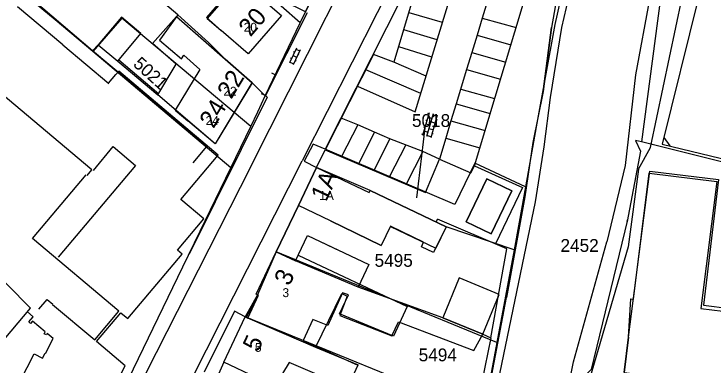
# Model space of a CAD drawing. Extents: x 148816 to 151297, y 399515 to 402500.
# Drawn here: x 150577.8 to 150675.7, y 399819.8 to 399869 of the extents above; entities that cross this region are included whole.
import ezdxf

# ---------------------------------------------------------------- set-up
doc = ezdxf.new("R2010")
doc.units = 0
for name, color, linetype in [('B01 Hoofdgebouw  [D] Norm', 7, 'Continuous'), ('B01 Hoofdgebouw  [T] Norm', 7, 'Continuous'), ('B01 hoofgebouw', 7, 'Continuous'), ('B02 Bijgebouw  [D] Norm', 7, 'Continuous'), ('B02 Bijgebouw  [T] Norm', 7, 'Continuous'), ('B07 Tussenmuur  [D] Norm', 7, 'Continuous'), ('G01 perceelsgrens', 7, 'Continuous'), ('G02 sectiegrens', 7, 'Continuous'), ('Q19 Overig lijnvormig object  [D] Gem', 7, 'Continuous'), ('S02 Open verharding  Norm', 7, 'Continuous'), ('T01 Muur  [T] Gem', 7, 'Continuous'), ('T04 Haag heg  [D] Gem', 7, 'Continuous'), ('T09 Insteek water  [T] Norm', 7, 'Continuous'), ('V00 Kant verharding algemeen  [T] Norm', 7, 'Continuous'), ('V00 Kant verharding algemeen secundair  [T] Gem', 7, 'Continuous'), ('Z01 perceelnummer', 7, 'Continuous'), ('Z02 huisnummer', 7, 'Continuous'), ('Z02 Huisnummer  [Tekst] Norm', 7, 'Continuous')]:
    doc.layers.add(name, color=color, linetype=linetype)

msp = doc.modelspace()

# ---------------------------------------------------------------- linework, layer by layer
at = {"layer": 'B01 Hoofdgebouw  [D] Norm'}
for p, q in [((150607.816, 399872.083), (150604.705, 399868.475)), ((150673.721, 399871.726), (150668.531, 399850.732)), ((150604.705, 399868.475), (150606.79, 399866.67)), ((150668.762, 399851.667), (150669.599, 399850.474)), ((150668.531, 399850.732), (150714.074, 399839.737)), ((150663.83, 399823.66), (150666.842, 399846.962)), ((150666.842, 399846.962), (150676.442, 399845.783)), ((150676.442, 399845.783), (150674.347, 399828.168)), ((150622.11, 399839.97), (150629.193, 399836.545)), ((150630.502, 399839.252), (150629.193, 399836.545)), ((150630.479, 399839.205), (150636.83, 399836.135)), ((150637.83, 399826.4), (150625.979, 399830.687)), ((150620.004, 399822.227), (150623.677, 399829.798)), ((150623.677, 399829.798), (150624.438, 399829.442)), ((150624.438, 399829.442), (150623.395, 399826.702)), ((150674.347, 399828.168), (150683.668, 399826.99)), ((150623.395, 399826.702), (150630.683, 399823.876)), ((150630.683, 399823.876), (150631.624, 399825.804)), ((150631.624, 399825.804), (150642.162, 399821.781)), ((150626.032, 399819.743), (150620.039, 399822.212))]:
    msp.add_line(p, q, dxfattribs=at)
for points in [[(150597.929, 399857.62), (150600.489, 399861.93), (150597.175, 399864.846), (150600.512, 399868.638), (150607.35, 399862.62)], [(150642.162, 399821.781), (150643.42, 399824.1), (150637.83, 399826.4)]]:
    msp.add_lwpolyline(points, dxfattribs=at)
at = {"layer": 'B01 Hoofdgebouw  [T] Norm'}
for p, q in [((150609.53, 399873.68), (150615.21, 399868.78)), ((150615.21, 399868.78), (150610.58, 399863.41)), ((150610.58, 399863.41), (150606.79, 399866.67)), ((150607.35, 399862.62), (150611.1, 399859.32)), ((150611.096, 399859.307), (150605.936, 399850.777)), ((150617.59, 399842.11), (150620.13, 399847.47)), ((150620.13, 399847.47), (150627.49, 399843.96)), ((150641.11, 399839.86), (150644.01, 399845.86)), ((150644.01, 399845.86), (150647.5, 399844.19)), ((150627.49, 399843.96), (150627.63, 399844.23)), ((150627.63, 399844.23), (150638.27, 399839.14)), ((150647.5, 399844.19), (150644.6, 399838.17)), ((150622.11, 399839.97), (150617.59, 399842.11)), ((150644.6, 399838.17), (150641.11, 399839.86)), ((150638.27, 399839.14), (150636.83, 399836.135)), ((150611.7, 399829.71), (150614.5, 399835.63)), ((150607.17, 399820.15), (150610.16, 399826.5)), ((150663.22, 399818.7), (150663.83, 399823.66)), ((150611.69, 399818.02), (150607.17, 399820.15))]:
    msp.add_line(p, q, dxfattribs=at)
for points in [[(150605.936, 399850.777), (150597.929, 399857.62)], [(150605.936, 399850.777), (150597.929, 399857.62)], [(150614.5, 399835.63), (150617.194, 399834.356), (150618.879, 399837.918), (150627.476, 399833.851), (150625.979, 399830.687)], [(150610.16, 399826.5), (150610.522, 399826.33), (150611.989, 399829.573), (150611.7, 399829.71)]]:
    msp.add_lwpolyline(points, dxfattribs=at)
at = {"layer": 'B01 hoofgebouw'}
for points in [[(150611.897, 399880.24), (150612, 399880.34), (150613.21, 399879.06), (150621.38, 399875.12), (150618.57, 399869.29), (150615.56, 399870.75), (150615.17, 399870.07), (150610.09, 399874.32), (150609.53, 399873.68), (150615.21, 399868.78), (150610.58, 399863.41), (150606.79, 399866.67)], [(150610.09, 399874.32), (150610.209, 399874.457), (150604.645, 399879.254), (150602.518, 399876.787), (150608.009, 399872.053), (150604.825, 399868.36), (150606.79, 399866.67)], [(150607.35, 399862.62), (150604.999, 399864.955), (150600.7, 399868.857), (150598.157, 399865.297), (150601.21, 399862.676), (150601.549, 399863.209), (150603.786, 399861.214), (150600.355, 399855.486), (150602.11, 399854.01)], [(150607.35, 399862.62), (150611.1, 399859.32), (150605.94, 399850.79), (150602.11, 399854.01)], [(150663.83, 399823.66), (150664.135, 399829.031), (150664.526, 399828.983), (150666.721, 399846.678), (150676.184, 399845.504), (150673.974, 399827.685), (150678.588, 399827.112), (150678.732, 399828.271), (150683.42, 399827.689), (150683.292, 399826.661), (150688.042, 399826.071), (150688.167, 399827.084), (150690.062, 399826.849), (150690.405, 399829.613), (150701.883, 399828.189), (150703.563, 399841.725), (150684.967, 399846.25), (150688.188, 399859.72), (150717.543, 399852.976)], [(150622.11, 399839.97), (150617.59, 399842.11), (150620.13, 399847.47), (150627.49, 399843.96), (150627.63, 399844.23), (150638.27, 399839.14), (150636.54, 399835.53)], [(150647.5, 399844.19), (150644.01, 399845.86), (150641.11, 399839.86), (150644.6, 399838.17), (150647.5, 399844.19)], [(150636.54, 399835.53), (150634.827, 399836.35), (150635.125, 399836.975), (150630.502, 399839.252), (150629.193, 399836.545), (150622.11, 399839.97)], [(150663.83, 399823.66), (150663.22, 399818.7), (150711.18, 399812.75), (150712.16, 399820.62), (150711.5, 399820.7), (150712.59, 399829.54), (150713.897, 399839.575)], [(150614.5, 399835.63), (150617.194, 399834.356), (150618.879, 399837.918), (150623.399, 399835.78)], [(150634.827, 399836.35), (150635.125, 399836.975)], [(150611.69, 399818.02), (150607.17, 399820.15), (150610.16, 399826.5), (150610.32, 399826.41), (150611.87, 399829.62), (150611.7, 399829.71), (150614.5, 399835.63)], [(150617.584, 399835.181), (150632.808, 399827.981), (150630.925, 399823.798), (150623.364, 399826.931), (150624.621, 399829.601), (150623.757, 399829.904), (150621.734, 399825.323), (150619.63, 399826.139), (150618.259, 399823.196), (150625.904, 399819.771), (150624.481, 399816.606), (150616.308, 399820.143), (150614.291, 399816.794), (150611.69, 399818.02)], [(150643.42, 399824.1), (150645.7, 399829.67), (150640.12, 399831.97), (150637.83, 399826.4), (150643.42, 399824.1)]]:
    msp.add_lwpolyline(points, dxfattribs=at)
at = {"layer": 'B02 Bijgebouw  [D] Norm'}
msp.add_line((150625.979, 399830.687), (150617.194, 399834.356), dxfattribs=at)
msp.add_lwpolyline([(150592.299, 399862.377), (150595.526, 399866.254), (150592.802, 399868.521), (150589.575, 399864.644)], dxfattribs=at)
at = {"layer": 'B02 Bijgebouw  [T] Norm'}
msp.add_lwpolyline([(150589.575, 399864.644), (150592.299, 399862.377)], dxfattribs=at)
msp.add_lwpolyline([(150589.575, 399864.644), (150592.299, 399862.377)], dxfattribs=at)
at = {"layer": 'B07 Tussenmuur  [D] Norm'}
msp.add_line((150620.039, 399822.212), (150610.522, 399826.33), dxfattribs=at)
msp.add_line((150620.039, 399822.212), (150610.522, 399826.33), dxfattribs=at)
at = {"layer": 'G01 perceelsgrens'}
for points in [[(150650.556, 399911.637), (150649.672, 399909.243), (150645.855, 399899.617), (150640.659, 399888.347), (150621.324, 399850.006)], [(150617.84, 399867.752), (150615.17, 399870.07), (150610.09, 399874.32), (150610.209, 399874.457), (150604.645, 399879.254), (150602.126, 399881.439)], [(150612.964, 399857.488), (150611.1, 399859.32), (150607.35, 399862.62), (150604.999, 399864.955), (150600.7, 399868.857), (150592.251, 399876.035), (150592.009, 399875.761), (150591.602, 399876.112)], [(150617.84, 399867.752), (150618.57, 399869.29), (150621.848, 399876.097)], [(150668.715, 399874.421), (150665.633, 399851.056)], [(150588.805, 399863.698), (150583.519, 399868.163), (150579.812, 399871.293)], [(150610.919, 399853.212), (150592.862, 399868.364), (150588.805, 399863.698)], [(150612.964, 399857.488), (150617.84, 399867.752)], [(150608.118, 399847.404), (150588.805, 399863.698)], [(150610.919, 399853.212), (150611.908, 399855.265), (150612.964, 399857.488)], [(150608.118, 399847.404), (150610.919, 399853.212)], [(150665.633, 399851.056), (150664.792, 399851.259), (150665.522, 399849.737), (150663.653, 399839.89), (150663.678, 399840.112), (150658.6, 399819.137), (150656.784, 399817.345)], [(150621.324, 399850.006), (150619.664, 399850.718), (150618.408, 399848.333), (150620.13, 399847.47)], [(150714.05, 399839.57), (150703.563, 399841.725), (150684.715, 399846.309), (150665.633, 399851.056)], [(150649.404, 399844.734), (150642.321, 399848.049), (150639.491, 399842.272), (150621.324, 399850.006)], [(150603.833, 399838.516), (150608.118, 399847.404)], [(150620.13, 399847.47), (150617.59, 399842.11), (150614.5, 399835.63)], [(150647.797, 399835.93), (150638.27, 399839.14), (150627.63, 399844.23), (150620.13, 399847.47)], [(150589.099, 399808.13), (150589.122, 399808.185), (150589.71, 399809.3), (150601.431, 399833.535), (150603.833, 399838.516)], [(150614.5, 399835.63), (150611.87, 399829.62), (150610.16, 399826.5)], [(150645.384, 399822.911), (150614.5, 399835.63)], [(150610.16, 399826.5), (150608.643, 399827.339), (150604.416, 399818.758)], [(150643.527, 399812.892), (150610.16, 399826.5)]]:
    msp.add_lwpolyline(points, dxfattribs=at)
at = {"layer": 'G02 sectiegrens'}
for points in [[(150663.924, 399919.337), (150665.952, 399918.615), (150661.513, 399903.906), (150659.957, 399902.873), (150659.904, 399903.319), (150658.737, 399902.758), (150658.515, 399901.573), (150657.259, 399884.116), (150653.53, 399867.485), (150650.921, 399853.154), (150649.404, 399844.734)], [(150649.404, 399844.734), (150648.512, 399839.784), (150647.797, 399835.93)], [(150647.797, 399835.93), (150645.384, 399822.911)], [(150645.384, 399822.911), (150643.527, 399812.892)]]:
    msp.add_lwpolyline(points, dxfattribs=at)
at = {"layer": 'Q19 Overig lijnvormig object  [D] Gem'}
for p, q in [((150584.595, 399864.664), (150578.275, 399869.993)), ((150584.595, 399864.664), (150591.058, 399859.215)), ((150591.001, 399859.263), (150592.045, 399860.502))]:
    msp.add_line(p, q, dxfattribs=at)
for points in [[(150588.008, 399846.349), (150588.654, 399847.115), (150549.628, 399880.02), (150549.532, 399880.101), (150549.172, 399879.664), (150549.419, 399879.456), (150549.174, 399879.166)], [(150572.578, 399805.753), (150583.374, 399800.222), (150593.34, 399819.673), (150589.308, 399823.073), (150592.705, 399827.102), (150593.685, 399826.275), (150601.304, 399835.311), (150600.645, 399835.867), (150604.332, 399840.24), (150601.121, 399842.948), (150606.381, 399849.186), (150592.425, 399860.953), (150592.045, 399860.502)], [(150588.878, 399847.058), (150591.675, 399850.376), (150594.794, 399847.746), (150583.958, 399834.894)], [(150581.25, 399827.592), (150582.403, 399828.96), (150583.204, 399828.284), (150583.172, 399828.246), (150589.063, 399823.279), (150592.46, 399827.308), (150580.358, 399837.512), (150587.88, 399846.434)], [(150568.689, 399814.217), (150580.082, 399827.726), (150573.559, 399834.309)], [(150582.121, 399821.44), (150582.188, 399821.405), (150583.26, 399823.497), (150582.424, 399824.202), (150582.31, 399823.98), (150581.999, 399824.14), (150582.149, 399824.433), (150580.372, 399825.931), (150580.089, 399825.595), (150579.821, 399825.821), (150580.427, 399826.54), (150579.639, 399827.204)], [(150572.578, 399805.753), (150580.567, 399821.346), (150581.76, 399820.735), (150582.121, 399821.44)]]:
    msp.add_lwpolyline(points, dxfattribs=at)
at = {"layer": 'S02 Open verharding  Norm'}
for p, q in [((150617.319, 399864.185), (150616.333, 399862.107)), ((150617.861, 399863.927), (150616.875, 399861.849)), ((150617.255, 399864.049), (150617.797, 399863.792)), ((150617.368, 399862.888), (150616.826, 399863.146)), ((150617.04, 399863.597), (150616.905, 399863.662)), ((150617.718, 399863.276), (150617.582, 399863.34)), ((150616.397, 399862.242), (150616.939, 399861.985)), ((150616.612, 399862.694), (150616.476, 399862.758)), ((150617.289, 399862.372), (150617.154, 399862.437)), ((150635.9, 399855.127), (150634.974, 399851.96)), ((150635.858, 399854.983), (150635.714, 399855.025)), ((150635.577, 399854.023), (150635.433, 399854.065)), ((150636.476, 399854.959), (150635.55, 399851.791)), ((150636.294, 399854.335), (150635.718, 399854.503)), ((150637.052, 399854.79), (150636.126, 399851.623)), ((150637.01, 399854.646), (150636.434, 399854.815)), ((150636.87, 399854.166), (150637.013, 399854.124)), ((150635.297, 399853.063), (150635.153, 399853.106)), ((150636.013, 399853.375), (150635.437, 399853.543)), ((150636.729, 399853.687), (150636.153, 399853.855)), ((150636.589, 399853.207), (150636.733, 399853.165)), ((150635.016, 399852.104), (150634.872, 399852.146)), ((150635.156, 399852.584), (150635.732, 399852.415)), ((150636.449, 399852.727), (150635.873, 399852.895)), ((150636.308, 399852.247), (150636.452, 399852.205)), ((150636.168, 399851.767), (150635.592, 399851.935))]:
    msp.add_line(p, q, dxfattribs=at)
at = {"layer": 'T01 Muur  [T] Gem'}
for p, q in [((150592.299, 399862.377), (150597.929, 399857.62)), ((150592.299, 399862.377), (150597.929, 399857.62)), ((150592.427, 399862.531), (150598.058, 399857.773)), ((150592.427, 399862.531), (150598.058, 399857.773))]:
    msp.add_line(p, q, dxfattribs=at)
at = {"layer": 'T04 Haag heg  [D] Gem'}
for p, q in [((150588.769, 399863.801), (150589.575, 399864.644)), ((150588.769, 399863.801), (150589.575, 399864.644)), ((150642.26, 399847.69), (150648.999, 399844.632)), ((150648.999, 399844.632), (150645.182, 399836.752)), ((150636.882, 399839.804), (150637.08, 399840.218)), ((150646.812, 399836.054), (150637.08, 399840.218)), ((150644.572, 399823.577), (150646.812, 399836.054)), ((150643.42, 399824.1), (150644.572, 399823.577)), ((150644.572, 399823.577), (150642.439, 399813.466))]:
    msp.add_line(p, q, dxfattribs=at)
msp.add_lwpolyline([(150602.861, 399848.101), (150604.771, 399850.405), (150588.769, 399863.801), (150578.953, 399872.216), (150578.853, 399872.561)], dxfattribs=at)
msp.add_lwpolyline([(150602.861, 399848.101), (150604.771, 399850.405), (150588.769, 399863.801), (150578.953, 399872.216), (150578.853, 399872.561)], dxfattribs=at)
at = {"layer": 'T09 Insteek water  [T] Norm'}
for p, q in [((150642.26, 399847.69), (150658.84, 399902.8)), ((150659.14, 399902.08), (150653.04, 399867.09)), ((150662.44, 399902.45), (150654.45, 399867.06)), ((150667.425, 399874.652), (150664.791, 399860.467)), ((150666.902, 399850.265), (150671.716, 399872.951)), ((150651.877, 399858.086), (150653.04, 399867.09)), ((150653.04, 399867.09), (150651.877, 399858.086)), ((150654.45, 399867.06), (150652.841, 399857.274)), ((150664.791, 399860.467), (150663.362, 399847.723)), ((150651.877, 399858.086), (150650.441, 399850.969)), ((150652.841, 399857.274), (150651.962, 399850.362)), ((150650.441, 399850.969), (150649.304, 399843.327)), ((150651.962, 399850.362), (150650.747, 399842.636)), ((150665.228, 399847.238), (150666.902, 399850.265)), ((150663.362, 399847.723), (150660.793, 399837.042)), ((150665.228, 399847.238), (150663.776, 399836.344)), ((150649.304, 399843.327), (150646.73, 399829.25)), ((150650.747, 399842.636), (150644.8, 399813.93)), ((150656.136, 399820.202), (150660.793, 399837.042)), ((150663.776, 399836.344), (150658.39, 399817.78)), ((150642.08, 399804.67), (150646.73, 399829.25)), ((150651.58, 399798.36), (150656.136, 399820.202))]:
    msp.add_line(p, q, dxfattribs=at)
at = {"layer": 'V00 Kant verharding algemeen  [T] Norm'}
for p, q in [((150633.939, 399855.259), (150643.982, 399888.056)), ((150635.616, 399877.803), (150630.984, 399862.22)), ((150644.07, 399870.825), (150643.326, 399868.409)), ((150618.81, 399869.14), (150612.98, 399857.53)), ((150637.774, 399867.784), (150633.101, 399869.121)), ((150643.326, 399868.409), (150642.616, 399866.014)), ((150643.326, 399868.409), (150648.087, 399867.058)), ((150637.028, 399865.345), (150632.37, 399866.746)), ((150642.616, 399866.014), (150641.877, 399863.589)), ((150642.616, 399866.014), (150647.367, 399864.666)), ((150636.281, 399862.907), (150631.654, 399864.35)), ((150630.984, 399862.22), (150628.138, 399863.304)), ((150641.877, 399863.589), (150641.162, 399861.188)), ((150641.877, 399863.588), (150646.637, 399862.238)), ((150635.476, 399860.278), (150630.984, 399862.22)), ((150634.729, 399857.839), (150627.043, 399861.147)), ((150641.162, 399861.188), (150639.69, 399856.372)), ((150641.162, 399861.187), (150645.915, 399859.839)), ((150614.429, 399860.404), (150613.893, 399860.674)), ((150625.86, 399858.872), (150633.939, 399855.259)), ((150640.325, 399858.451), (150645.057, 399857.108)), ((150613.21, 399857.31), (150602.28, 399835.29)), ((150612.98, 399857.53), (150612.444, 399857.8)), ((150612.98, 399857.53), (150613.21, 399857.31)), ((150639.69, 399856.372), (150638.968, 399853.991)), ((150639.69, 399856.372), (150644.464, 399855.017)), ((150625.899, 399853.418), (150623.608, 399854.378)), ((150628.249, 399852.409), (150625.899, 399853.418)), ((150638.968, 399853.991), (150638.246, 399851.561)), ((150638.968, 399853.99), (150643.747, 399852.634)), ((150630.42, 399851.486), (150628.249, 399852.409)), ((150635.032, 399849.711), (150630.42, 399851.486)), ((150638.246, 399851.561), (150637.365, 399848.645)), ((150638.246, 399851.561), (150643.017, 399850.207)), ((150620.13, 399847.47), (150621.36, 399849.95)), ((150621.36, 399849.95), (150635.39, 399843.96)), ((150637.365, 399848.645), (150635.032, 399849.711)), ((150635.39, 399843.96), (150637.37, 399848.64)), ((150637.37, 399848.64), (150641.77, 399846.73)), ((150641.77, 399846.73), (150642.26, 399847.69)), ((150614.5, 399835.63), (150617.59, 399842.11)), ((150607.17, 399820.15), (150606.01, 399817.66))]:
    msp.add_line(p, q, dxfattribs=at)
for points in [[(150610.92, 399847.594), (150632.075, 399889.618)], [(150635.632, 399883.006), (150618.121, 399848.377)], [(150585.134, 399783.249), (150600.906, 399814.322), (150618.115, 399848.38)], [(150610.914, 399847.597), (150581.487, 399789.55)]]:
    msp.add_lwpolyline(points, dxfattribs=at)
at = {"layer": 'V00 Kant verharding algemeen secundair  [T] Gem'}
for p, q in [((150628.138, 399863.304), (150621.36, 399849.95)), ((150614.429, 399860.404), (150613.893, 399860.674)), ((150612.98, 399857.53), (150612.444, 399857.8)), ((150625.899, 399853.418), (150623.643, 399848.975)), ((150628.249, 399852.409), (150625.996, 399847.971)), ((150630.42, 399851.486), (150628.165, 399847.045)), ((150632.624, 399850.638), (150630.331, 399846.12)), ((150635.032, 399849.711), (150632.696, 399845.11))]:
    msp.add_line(p, q, dxfattribs=at)
at = {"layer": 'Z01 perceelnummer'}
msp.add_lwpolyline([(150635.326, 399853.037), (150634.115, 399843.215)], dxfattribs=at)

# ---------------------------------------------------------------- texts
msp.add_text('5021', height=1.8, rotation=317.91495, dxfattribs=at).set_placement((150594.332, 399861.791))
for s, p in [('5018', (150633.505, 399853.137)), ('2452', (150654.305, 399835.63)), ('5495', (150628.265, 399833.536)), ('5494', (150634.443, 399820.286))]:
    msp.add_text(s, height=1.8, dxfattribs=at).set_placement(p)
at = {"layer": 'Z02 huisnummer'}
for s, rotation, p in [('20', 49.21843, (150610.874, 399865.665)), ('22', 58.82018, (150608.191, 399856.926)), ('24', 58.82018, (150605.703, 399852.814)), ('1A', 65.1008, (150621.475, 399842.56)), ('3', 64.66472, (150616.335, 399830.739)), ('5', 64.79278, (150611.945, 399821.488))]:
    msp.add_text(s, height=2.5, rotation=rotation, dxfattribs=at).set_placement(p)
at = {"layer": 'Z02 Huisnummer  [Tekst] Norm'}
for s, p in [('20', (150609.935, 399866.49)), ('22', (150607.09, 399857.52)), ('24', (150604.6, 399853.405)), ('1A', (150620.511, 399842.923)), ('3', (150615.363, 399829.288)), ('5', (150611.51, 399821.62))]:
    msp.add_text(s, height=1.25, dxfattribs=at).set_placement(p)

doc.saveas('drawing.dxf')
